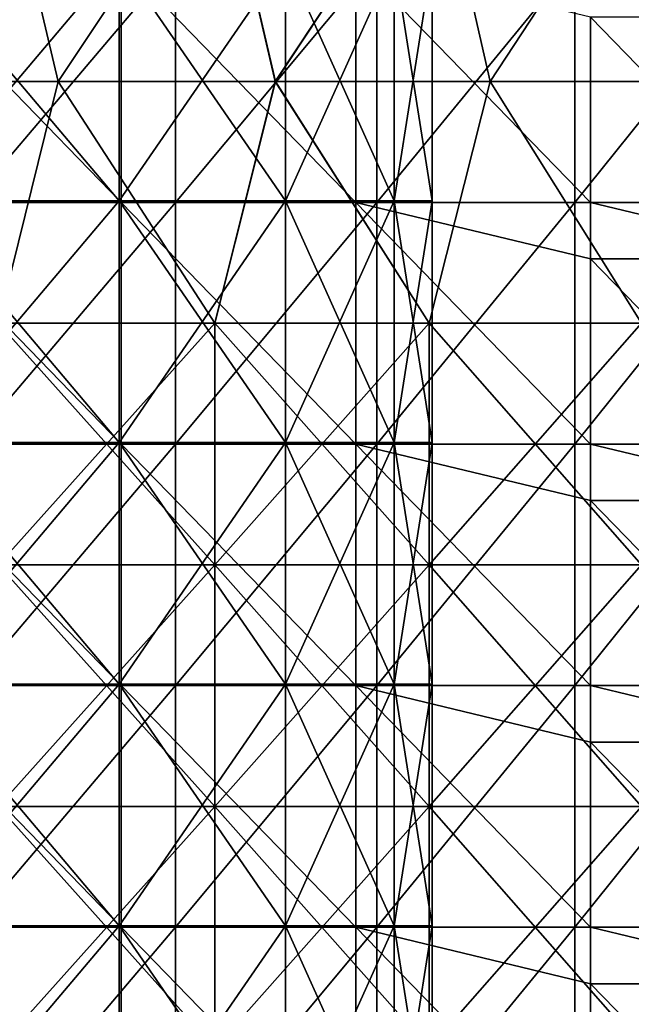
# Model space of a CAD drawing. Header units: inches. Extents: x -4.75 to 4.5, y 0 to 1.88.
# Tile 295 of 462: x 1.46 to 1.66, y 0.86 to 1.18. Entities that reach past the tile are written whole.
import ezdxf

# ---------------------------------------------------------------- set-up
doc = ezdxf.new("R2010")
doc.units = ezdxf.units.IN
doc.header["$LTSCALE"] = 101.851852
doc.header["$MEASUREMENT"] = 0
for name, color, linetype in [('11', 7, 'CONTINUOUS'), ('12', 7, 'CONTINUOUS'), ('16', 7, 'CONTINUOUS'), ('17', 7, 'CONTINUOUS'), ('20', 7, 'CONTINUOUS'), ('33', 7, 'CONTINUOUS')]:
    doc.layers.add(name, color=color, linetype=linetype)

msp = doc.modelspace()

# ---------------------------------------------------------------- linework, layer by layer
at = {"layer": '11', "color": 13, "linetype": 'Continuous', "true_color": 0xd67263}
for points in [[(1.51347, 1.12298, 2.44909), (1.44548, 1.12298, 2.48982), (1.51347, 1.20306, 2.44909), (1.51347, 1.12298, 2.44909)], [(1.51347, 1.20306, 2.44909), (1.44548, 1.12298, 2.48982), (1.44548, 1.20306, 2.48982), (1.51347, 1.20306, 2.44909)], [(1.58032, 1.12298, 2.4065), (1.51347, 1.12298, 2.44909), (1.58032, 1.20306, 2.4065), (1.58032, 1.12298, 2.4065)], [(1.58032, 1.20306, 2.4065), (1.51347, 1.12298, 2.44909), (1.51347, 1.20306, 2.44909), (1.58032, 1.20306, 2.4065)], [(1.64597, 1.12298, 2.36208), (1.58032, 1.12298, 2.4065), (1.64597, 1.20306, 2.36208), (1.64597, 1.12298, 2.36208)], [(1.64597, 1.20306, 2.36208), (1.58032, 1.12298, 2.4065), (1.58032, 1.20306, 2.4065), (1.64597, 1.20306, 2.36208)], [(1.71037, 1.12298, 2.31587), (1.64597, 1.12298, 2.36208), (1.71037, 1.20306, 2.31587), (1.71037, 1.12298, 2.31587)], [(1.71037, 1.20306, 2.31587), (1.64597, 1.12298, 2.36208), (1.64597, 1.20306, 2.36208), (1.71037, 1.20306, 2.31587)], [(1.51347, 1.0429, 2.44909), (1.44548, 1.0429, 2.48982), (1.51347, 1.12298, 2.44909), (1.51347, 1.0429, 2.44909)], [(1.51347, 1.12298, 2.44909), (1.44548, 1.0429, 2.48982), (1.44548, 1.12298, 2.48982), (1.51347, 1.12298, 2.44909)], [(1.58032, 1.0429, 2.4065), (1.51347, 1.0429, 2.44909), (1.58032, 1.12298, 2.4065), (1.58032, 1.0429, 2.4065)], [(1.58032, 1.12298, 2.4065), (1.51347, 1.0429, 2.44909), (1.51347, 1.12298, 2.44909), (1.58032, 1.12298, 2.4065)], [(1.64597, 1.0429, 2.36208), (1.58032, 1.0429, 2.4065), (1.64597, 1.12298, 2.36208), (1.64597, 1.0429, 2.36208)], [(1.64597, 1.12298, 2.36208), (1.58032, 1.0429, 2.4065), (1.58032, 1.12298, 2.4065), (1.64597, 1.12298, 2.36208)], [(1.71037, 1.0429, 2.31587), (1.64597, 1.0429, 2.36208), (1.71037, 1.12298, 2.31587), (1.71037, 1.0429, 2.31587)], [(1.71037, 1.12298, 2.31587), (1.64597, 1.0429, 2.36208), (1.64597, 1.12298, 2.36208), (1.71037, 1.12298, 2.31587)], [(1.51347, 0.96282, 2.44909), (1.44548, 0.96282, 2.48982), (1.51347, 1.0429, 2.44909), (1.51347, 0.96282, 2.44909)], [(1.51347, 1.0429, 2.44909), (1.44548, 0.96282, 2.48982), (1.44548, 1.0429, 2.48982), (1.51347, 1.0429, 2.44909)], [(1.58032, 0.96282, 2.4065), (1.51347, 0.96282, 2.44909), (1.58032, 1.0429, 2.4065), (1.58032, 0.96282, 2.4065)], [(1.58032, 1.0429, 2.4065), (1.51347, 0.96282, 2.44909), (1.51347, 1.0429, 2.44909), (1.58032, 1.0429, 2.4065)], [(1.64597, 0.96282, 2.36208), (1.58032, 0.96282, 2.4065), (1.64597, 1.0429, 2.36208), (1.64597, 0.96282, 2.36208)], [(1.64597, 1.0429, 2.36208), (1.58032, 0.96282, 2.4065), (1.58032, 1.0429, 2.4065), (1.64597, 1.0429, 2.36208)], [(1.71037, 0.96282, 2.31587), (1.64597, 0.96282, 2.36208), (1.71037, 1.0429, 2.31587), (1.71037, 0.96282, 2.31587)], [(1.71037, 1.0429, 2.31587), (1.64597, 0.96282, 2.36208), (1.64597, 1.0429, 2.36208), (1.71037, 1.0429, 2.31587)], [(1.51347, 0.88274, 2.44909), (1.44548, 0.88274, 2.48982), (1.51347, 0.96282, 2.44909), (1.51347, 0.88274, 2.44909)], [(1.51347, 0.96282, 2.44909), (1.44548, 0.88274, 2.48982), (1.44548, 0.96282, 2.48982), (1.51347, 0.96282, 2.44909)], [(1.58032, 0.88274, 2.4065), (1.51347, 0.88274, 2.44909), (1.58032, 0.96282, 2.4065), (1.58032, 0.88274, 2.4065)], [(1.58032, 0.96282, 2.4065), (1.51347, 0.88274, 2.44909), (1.51347, 0.96282, 2.44909), (1.58032, 0.96282, 2.4065)], [(1.64597, 0.88274, 2.36208), (1.58032, 0.88274, 2.4065), (1.64597, 0.96282, 2.36208), (1.64597, 0.88274, 2.36208)], [(1.64597, 0.96282, 2.36208), (1.58032, 0.88274, 2.4065), (1.58032, 0.96282, 2.4065), (1.64597, 0.96282, 2.36208)], [(1.71037, 0.88274, 2.31587), (1.64597, 0.88274, 2.36208), (1.71037, 0.96282, 2.31587), (1.71037, 0.88274, 2.31587)], [(1.71037, 0.96282, 2.31587), (1.64597, 0.88274, 2.36208), (1.64597, 0.96282, 2.36208), (1.71037, 0.96282, 2.31587)], [(1.51347, 0.80266, 2.44909), (1.44548, 0.80266, 2.48982), (1.51347, 0.88274, 2.44909), (1.51347, 0.80266, 2.44909)], [(1.51347, 0.88274, 2.44909), (1.44548, 0.80266, 2.48982), (1.44548, 0.88274, 2.48982), (1.51347, 0.88274, 2.44909)], [(1.58032, 0.80266, 2.4065), (1.51347, 0.80266, 2.44909), (1.58032, 0.88274, 2.4065), (1.58032, 0.80266, 2.4065)], [(1.58032, 0.88274, 2.4065), (1.51347, 0.80266, 2.44909), (1.51347, 0.88274, 2.44909), (1.58032, 0.88274, 2.4065)], [(1.64597, 0.80266, 2.36208), (1.58032, 0.80266, 2.4065), (1.64597, 0.88274, 2.36208), (1.64597, 0.80266, 2.36208)], [(1.64597, 0.88274, 2.36208), (1.58032, 0.80266, 2.4065), (1.58032, 0.88274, 2.4065), (1.64597, 0.88274, 2.36208)], [(1.71037, 0.80266, 2.31587), (1.64597, 0.80266, 2.36208), (1.71037, 0.88274, 2.31587), (1.71037, 0.80266, 2.31587)], [(1.71037, 0.88274, 2.31587), (1.64597, 0.80266, 2.36208), (1.64597, 0.88274, 2.36208), (1.71037, 0.88274, 2.31587)]]:
    msp.add_3dface(points, dxfattribs=at)
at = {"layer": '12', "color": 13, "linetype": 'Continuous', "true_color": 0xd67263}
for points in [[(1.45561, 1.2431, 3.25155), (1.40176, 1.16302, 3.27513), (1.47455, 1.16302, 3.24301), (1.45561, 1.2431, 3.25155)], [(1.47455, 1.16302, -3.24301), (1.40176, 1.16302, -3.27513), (1.45561, 1.2431, -3.25156), (1.47455, 1.16302, -3.24301)], [(1.52802, 1.2431, 3.21816), (1.45561, 1.2431, 3.25155), (1.47455, 1.16302, 3.24301), (1.52802, 1.2431, 3.21816)], [(1.47455, 1.16302, -3.24301), (1.45561, 1.2431, -3.25156), (1.52801, 1.2431, -3.21816), (1.47455, 1.16302, -3.24301)], [(1.52802, 1.2431, 3.21816), (1.47455, 1.16302, 3.24301), (1.5466, 1.16302, 3.20927), (1.52802, 1.2431, 3.21816)], [(1.54661, 1.16302, -3.20927), (1.47455, 1.16302, -3.24301), (1.52801, 1.2431, -3.21816), (1.54661, 1.16302, -3.20927)], [(1.54661, 1.16302, -3.20927), (1.52801, 1.2431, -3.21816), (1.59965, 1.2431, -3.18316), (1.54661, 1.16302, -3.20927)], [(1.59966, 1.2431, 3.18316), (1.52802, 1.2431, 3.21816), (1.5466, 1.16302, 3.20927), (1.59966, 1.2431, 3.18316)], [(1.59966, 1.2431, 3.18316), (1.5466, 1.16302, 3.20927), (1.61789, 1.16302, 3.17393), (1.59966, 1.2431, 3.18316)], [(1.61789, 1.16302, -3.17393), (1.54661, 1.16302, -3.20927), (1.59965, 1.2431, -3.18316), (1.61789, 1.16302, -3.17393)], [(1.61789, 1.16302, -3.17393), (1.59965, 1.2431, -3.18316), (1.67049, 1.2431, -3.14656), (1.61789, 1.16302, -3.17393)], [(1.67049, 1.2431, 3.14656), (1.59966, 1.2431, 3.18316), (1.61789, 1.16302, 3.17393), (1.67049, 1.2431, 3.14656)], [(1.67049, 1.2431, 3.14656), (1.61789, 1.16302, 3.17393), (1.68837, 1.16302, 3.13701), (1.67049, 1.2431, 3.14656)], [(1.68837, 1.16302, -3.13701), (1.61789, 1.16302, -3.17393), (1.67049, 1.2431, -3.14656), (1.68837, 1.16302, -3.13701)], [(1.40176, 1.16302, 3.27513), (1.45464, 1.08294, 3.25199), (1.47455, 1.16302, 3.24301), (1.40176, 1.16302, 3.27513)], [(1.47455, 1.16302, -3.24301), (1.45464, 1.08294, -3.25199), (1.40176, 1.16302, -3.27513), (1.47455, 1.16302, -3.24301)], [(1.45464, 1.08294, 3.25199), (1.52654, 1.08294, 3.21886), (1.47455, 1.16302, 3.24301), (1.45464, 1.08294, 3.25199)], [(1.52654, 1.08294, -3.21886), (1.45464, 1.08294, -3.25199), (1.47455, 1.16302, -3.24301), (1.52654, 1.08294, -3.21886)], [(1.47455, 1.16302, 3.24301), (1.52654, 1.08294, 3.21886), (1.5466, 1.16302, 3.20927), (1.47455, 1.16302, 3.24301)], [(1.54661, 1.16302, -3.20927), (1.52654, 1.08294, -3.21886), (1.47455, 1.16302, -3.24301), (1.54661, 1.16302, -3.20927)], [(1.52654, 1.08294, 3.21886), (1.59769, 1.08294, 3.18415), (1.5466, 1.16302, 3.20927), (1.52654, 1.08294, 3.21886)], [(1.59769, 1.08294, -3.18415), (1.52654, 1.08294, -3.21886), (1.54661, 1.16302, -3.20927), (1.59769, 1.08294, -3.18415)], [(1.5466, 1.16302, 3.20927), (1.59769, 1.08294, 3.18415), (1.61789, 1.16302, 3.17393), (1.5466, 1.16302, 3.20927)], [(1.61789, 1.16302, -3.17393), (1.59769, 1.08294, -3.18415), (1.54661, 1.16302, -3.20927), (1.61789, 1.16302, -3.17393)], [(1.59769, 1.08294, 3.18415), (1.66804, 1.08294, 3.14786), (1.61789, 1.16302, 3.17393), (1.59769, 1.08294, 3.18415)], [(1.66804, 1.08294, -3.14786), (1.59769, 1.08294, -3.18415), (1.61789, 1.16302, -3.17393), (1.66804, 1.08294, -3.14786)], [(1.61789, 1.16302, 3.17393), (1.66804, 1.08294, 3.14786), (1.68837, 1.16302, 3.13701), (1.61789, 1.16302, 3.17393)], [(1.68837, 1.16302, -3.13701), (1.66804, 1.08294, -3.14786), (1.61789, 1.16302, -3.17393), (1.68837, 1.16302, -3.13701)], [(1.52654, 1.08294, 3.21886), (1.45464, 1.08294, 3.25199), (1.52654, 1.00286, 3.21886), (1.52654, 1.08294, 3.21886)], [(1.52654, 1.00286, 3.21886), (1.45464, 1.08294, 3.25199), (1.45464, 1.00286, 3.25199), (1.52654, 1.00286, 3.21886)], [(1.52654, 1.00286, -3.21886), (1.45464, 1.00286, -3.25199), (1.52654, 1.08294, -3.21886), (1.52654, 1.00286, -3.21886)], [(1.52654, 1.08294, -3.21886), (1.45464, 1.00286, -3.25199), (1.45464, 1.08294, -3.25199), (1.52654, 1.08294, -3.21886)], [(1.59769, 1.08294, 3.18415), (1.52654, 1.08294, 3.21886), (1.59769, 1.00286, 3.18415), (1.59769, 1.08294, 3.18415)], [(1.59769, 1.00286, 3.18415), (1.52654, 1.08294, 3.21886), (1.52654, 1.00286, 3.21886), (1.59769, 1.00286, 3.18415)], [(1.59769, 1.00286, -3.18415), (1.52654, 1.00286, -3.21886), (1.59769, 1.08294, -3.18415), (1.59769, 1.00286, -3.18415)], [(1.59769, 1.08294, -3.18415), (1.52654, 1.00286, -3.21886), (1.52654, 1.08294, -3.21886), (1.59769, 1.08294, -3.18415)], [(1.66804, 1.08294, 3.14786), (1.59769, 1.08294, 3.18415), (1.66804, 1.00286, 3.14786), (1.66804, 1.08294, 3.14786)], [(1.66804, 1.00286, 3.14786), (1.59769, 1.08294, 3.18415), (1.59769, 1.00286, 3.18415), (1.66804, 1.00286, 3.14786)], [(1.66804, 1.00286, -3.14786), (1.59769, 1.00286, -3.18415), (1.66804, 1.08294, -3.14786), (1.66804, 1.00286, -3.14786)], [(1.66804, 1.08294, -3.14786), (1.59769, 1.00286, -3.18415), (1.59769, 1.08294, -3.18415), (1.66804, 1.08294, -3.14786)], [(1.52654, 1.00286, 3.21886), (1.45464, 1.00286, 3.25199), (1.52654, 0.92278, 3.21886), (1.52654, 1.00286, 3.21886)], [(1.52654, 0.92278, 3.21886), (1.45464, 1.00286, 3.25199), (1.45464, 0.92278, 3.25199), (1.52654, 0.92278, 3.21886)], [(1.52654, 0.92278, -3.21886), (1.45464, 0.92278, -3.25199), (1.52654, 1.00286, -3.21886), (1.52654, 0.92278, -3.21886)], [(1.52654, 1.00286, -3.21886), (1.45464, 0.92278, -3.25199), (1.45464, 1.00286, -3.25199), (1.52654, 1.00286, -3.21886)], [(1.59769, 1.00286, 3.18415), (1.52654, 1.00286, 3.21886), (1.59769, 0.92278, 3.18415), (1.59769, 1.00286, 3.18415)], [(1.59769, 0.92278, 3.18415), (1.52654, 1.00286, 3.21886), (1.52654, 0.92278, 3.21886), (1.59769, 0.92278, 3.18415)], [(1.59769, 0.92278, -3.18415), (1.52654, 0.92278, -3.21886), (1.59769, 1.00286, -3.18415), (1.59769, 0.92278, -3.18415)], [(1.59769, 1.00286, -3.18415), (1.52654, 0.92278, -3.21886), (1.52654, 1.00286, -3.21886), (1.59769, 1.00286, -3.18415)], [(1.66804, 1.00286, 3.14786), (1.59769, 1.00286, 3.18415), (1.66804, 0.92278, 3.14786), (1.66804, 1.00286, 3.14786)], [(1.66804, 0.92278, 3.14786), (1.59769, 1.00286, 3.18415), (1.59769, 0.92278, 3.18415), (1.66804, 0.92278, 3.14786)], [(1.66804, 0.92278, -3.14786), (1.59769, 0.92278, -3.18415), (1.66804, 1.00286, -3.14786), (1.66804, 0.92278, -3.14786)], [(1.66804, 1.00286, -3.14786), (1.59769, 0.92278, -3.18415), (1.59769, 1.00286, -3.18415), (1.66804, 1.00286, -3.14786)], [(1.52654, 0.92278, 3.21886), (1.45464, 0.92278, 3.25199), (1.52654, 0.8427, 3.21886), (1.52654, 0.92278, 3.21886)], [(1.52654, 0.8427, 3.21886), (1.45464, 0.92278, 3.25199), (1.45464, 0.8427, 3.25199), (1.52654, 0.8427, 3.21886)], [(1.52654, 0.8427, -3.21886), (1.45464, 0.8427, -3.25199), (1.52654, 0.92278, -3.21886), (1.52654, 0.8427, -3.21886)], [(1.52654, 0.92278, -3.21886), (1.45464, 0.8427, -3.25199), (1.45464, 0.92278, -3.25199), (1.52654, 0.92278, -3.21886)], [(1.59769, 0.92278, 3.18415), (1.52654, 0.92278, 3.21886), (1.59769, 0.8427, 3.18415), (1.59769, 0.92278, 3.18415)], [(1.59769, 0.8427, 3.18415), (1.52654, 0.92278, 3.21886), (1.52654, 0.8427, 3.21886), (1.59769, 0.8427, 3.18415)], [(1.59769, 0.8427, -3.18415), (1.52654, 0.8427, -3.21886), (1.59769, 0.92278, -3.18415), (1.59769, 0.8427, -3.18415)], [(1.59769, 0.92278, -3.18415), (1.52654, 0.8427, -3.21886), (1.52654, 0.92278, -3.21886), (1.59769, 0.92278, -3.18415)], [(1.66804, 0.92278, 3.14786), (1.59769, 0.92278, 3.18415), (1.66804, 0.8427, 3.14786), (1.66804, 0.92278, 3.14786)], [(1.66804, 0.8427, 3.14786), (1.59769, 0.92278, 3.18415), (1.59769, 0.8427, 3.18415), (1.66804, 0.8427, 3.14786)], [(1.66804, 0.8427, -3.14786), (1.59769, 0.8427, -3.18415), (1.66804, 0.92278, -3.14786), (1.66804, 0.8427, -3.14786)], [(1.66804, 0.92278, -3.14786), (1.59769, 0.8427, -3.18415), (1.59769, 0.92278, -3.18415), (1.66804, 0.92278, -3.14786)]]:
    msp.add_3dface(points, dxfattribs=at)
at = {"layer": '16', "color": 13, "linetype": 'Continuous', "true_color": 0xd67263}
for points in [[(1.4948, 1.12348, 1.21121), (1.42705, 1.12348, 1.18656), (1.4948, 1.20356, 1.21121), (1.4948, 1.12348, 1.21121)], [(1.4948, 1.20356, 1.21121), (1.42705, 1.12348, 1.18656), (1.42705, 1.20356, 1.18656), (1.4948, 1.20356, 1.21121)], [(1.55003, 1.12348, 1.25756), (1.4948, 1.12348, 1.21121), (1.55003, 1.20356, 1.25756), (1.55003, 1.12348, 1.25756)], [(1.55003, 1.20356, 1.25756), (1.4948, 1.12348, 1.21121), (1.4948, 1.20356, 1.21121), (1.55003, 1.20356, 1.25756)], [(1.58608, 1.12348, 1.32), (1.55003, 1.12348, 1.25756), (1.58608, 1.20356, 1.32), (1.58608, 1.12348, 1.32)], [(1.58608, 1.20356, 1.32), (1.55003, 1.12348, 1.25756), (1.55003, 1.20356, 1.25756), (1.58608, 1.20356, 1.32)], [(1.5986, 1.12348, 1.391), (1.58608, 1.12348, 1.32), (1.5986, 1.20356, 1.391), (1.5986, 1.12348, 1.391)], [(1.5986, 1.20356, 1.391), (1.58608, 1.12348, 1.32), (1.58608, 1.20356, 1.32), (1.5986, 1.20356, 1.391)], [(1.4948, 1.0434, 1.21121), (1.42705, 1.0434, 1.18656), (1.4948, 1.12348, 1.21121), (1.4948, 1.0434, 1.21121)], [(1.4948, 1.12348, 1.21121), (1.42705, 1.0434, 1.18656), (1.42705, 1.12348, 1.18656), (1.4948, 1.12348, 1.21121)], [(1.55003, 1.0434, 1.25756), (1.4948, 1.0434, 1.21121), (1.55003, 1.12348, 1.25756), (1.55003, 1.0434, 1.25756)], [(1.55003, 1.12348, 1.25756), (1.4948, 1.0434, 1.21121), (1.4948, 1.12348, 1.21121), (1.55003, 1.12348, 1.25756)], [(1.58608, 1.0434, 1.32), (1.55003, 1.0434, 1.25756), (1.58608, 1.12348, 1.32), (1.58608, 1.0434, 1.32)], [(1.58608, 1.12348, 1.32), (1.55003, 1.0434, 1.25756), (1.55003, 1.12348, 1.25756), (1.58608, 1.12348, 1.32)], [(1.5986, 1.0434, 1.391), (1.58608, 1.0434, 1.32), (1.5986, 1.12348, 1.391), (1.5986, 1.0434, 1.391)], [(1.5986, 1.12348, 1.391), (1.58608, 1.0434, 1.32), (1.58608, 1.12348, 1.32), (1.5986, 1.12348, 1.391)], [(1.4948, 0.96332, 1.21121), (1.42705, 0.96332, 1.18656), (1.4948, 1.0434, 1.21121), (1.4948, 0.96332, 1.21121)], [(1.4948, 1.0434, 1.21121), (1.42705, 0.96332, 1.18656), (1.42705, 1.0434, 1.18656), (1.4948, 1.0434, 1.21121)], [(1.55003, 0.96332, 1.25756), (1.4948, 0.96332, 1.21121), (1.55003, 1.0434, 1.25756), (1.55003, 0.96332, 1.25756)], [(1.55003, 1.0434, 1.25756), (1.4948, 0.96332, 1.21121), (1.4948, 1.0434, 1.21121), (1.55003, 1.0434, 1.25756)], [(1.58608, 0.96332, 1.32), (1.55003, 0.96332, 1.25756), (1.58608, 1.0434, 1.32), (1.58608, 0.96332, 1.32)], [(1.58608, 1.0434, 1.32), (1.55003, 0.96332, 1.25756), (1.55003, 1.0434, 1.25756), (1.58608, 1.0434, 1.32)], [(1.5986, 0.96332, 1.391), (1.58608, 0.96332, 1.32), (1.5986, 1.0434, 1.391), (1.5986, 0.96332, 1.391)], [(1.5986, 1.0434, 1.391), (1.58608, 0.96332, 1.32), (1.58608, 1.0434, 1.32), (1.5986, 1.0434, 1.391)], [(1.4948, 0.88324, 1.21121), (1.42705, 0.88324, 1.18656), (1.4948, 0.96332, 1.21121), (1.4948, 0.88324, 1.21121)], [(1.4948, 0.96332, 1.21121), (1.42705, 0.88324, 1.18656), (1.42705, 0.96332, 1.18656), (1.4948, 0.96332, 1.21121)], [(1.55003, 0.88324, 1.25756), (1.4948, 0.88324, 1.21121), (1.55003, 0.96332, 1.25756), (1.55003, 0.88324, 1.25756)], [(1.55003, 0.96332, 1.25756), (1.4948, 0.88324, 1.21121), (1.4948, 0.96332, 1.21121), (1.55003, 0.96332, 1.25756)], [(1.58608, 0.88324, 1.32), (1.55003, 0.88324, 1.25756), (1.58608, 0.96332, 1.32), (1.58608, 0.88324, 1.32)], [(1.58608, 0.96332, 1.32), (1.55003, 0.88324, 1.25756), (1.55003, 0.96332, 1.25756), (1.58608, 0.96332, 1.32)], [(1.5986, 0.88324, 1.391), (1.58608, 0.88324, 1.32), (1.5986, 0.96332, 1.391), (1.5986, 0.88324, 1.391)], [(1.5986, 0.96332, 1.391), (1.58608, 0.88324, 1.32), (1.58608, 0.96332, 1.32), (1.5986, 0.96332, 1.391)], [(1.4948, 0.80316, 1.21121), (1.42705, 0.80316, 1.18656), (1.4948, 0.88324, 1.21121), (1.4948, 0.80316, 1.21121)], [(1.4948, 0.88324, 1.21121), (1.42705, 0.80316, 1.18656), (1.42705, 0.88324, 1.18656), (1.4948, 0.88324, 1.21121)], [(1.55003, 0.80316, 1.25756), (1.4948, 0.80316, 1.21121), (1.55003, 0.88324, 1.25756), (1.55003, 0.80316, 1.25756)], [(1.55003, 0.88324, 1.25756), (1.4948, 0.80316, 1.21121), (1.4948, 0.88324, 1.21121), (1.55003, 0.88324, 1.25756)], [(1.58608, 0.80316, 1.32), (1.55003, 0.80316, 1.25756), (1.58608, 0.88324, 1.32), (1.58608, 0.80316, 1.32)], [(1.58608, 0.88324, 1.32), (1.55003, 0.80316, 1.25756), (1.55003, 0.88324, 1.25756), (1.58608, 0.88324, 1.32)], [(1.5986, 0.80316, 1.391), (1.58608, 0.80316, 1.32), (1.5986, 0.88324, 1.391), (1.5986, 0.80316, 1.391)], [(1.5986, 0.88324, 1.391), (1.58608, 0.80316, 1.32), (1.58608, 0.88324, 1.32), (1.5986, 0.88324, 1.391)]]:
    msp.add_3dface(points, dxfattribs=at)
at = {"layer": '17', "color": 13, "linetype": 'Continuous', "true_color": 0xd67263}
for points in [[(1.42705, 1.12348, 1.59544), (1.4948, 1.12348, 1.57079), (1.42705, 1.20356, 1.59544), (1.42705, 1.12348, 1.59544)], [(1.42705, 1.20356, 1.59544), (1.4948, 1.12348, 1.57079), (1.4948, 1.20356, 1.57079), (1.42705, 1.20356, 1.59544)], [(1.4948, 1.12348, 1.57079), (1.55003, 1.12348, 1.52444), (1.4948, 1.20356, 1.57079), (1.4948, 1.12348, 1.57079)], [(1.4948, 1.20356, 1.57079), (1.55003, 1.12348, 1.52444), (1.55003, 1.20356, 1.52444), (1.4948, 1.20356, 1.57079)], [(1.55003, 1.12348, 1.52444), (1.58608, 1.12348, 1.462), (1.55003, 1.20356, 1.52444), (1.55003, 1.12348, 1.52444)], [(1.55003, 1.20356, 1.52444), (1.58608, 1.12348, 1.462), (1.58608, 1.20356, 1.462), (1.55003, 1.20356, 1.52444)], [(1.5986, 1.12348, 1.391), (1.5986, 1.20356, 1.391), (1.58608, 1.20356, 1.462), (1.5986, 1.12348, 1.391)], [(1.58608, 1.12348, 1.462), (1.5986, 1.12348, 1.391), (1.58608, 1.20356, 1.462), (1.58608, 1.12348, 1.462)], [(1.42705, 1.0434, 1.59544), (1.4948, 1.0434, 1.57079), (1.42705, 1.12348, 1.59544), (1.42705, 1.0434, 1.59544)], [(1.42705, 1.12348, 1.59544), (1.4948, 1.0434, 1.57079), (1.4948, 1.12348, 1.57079), (1.42705, 1.12348, 1.59544)], [(1.4948, 1.0434, 1.57079), (1.55003, 1.0434, 1.52444), (1.4948, 1.12348, 1.57079), (1.4948, 1.0434, 1.57079)], [(1.4948, 1.12348, 1.57079), (1.55003, 1.0434, 1.52444), (1.55003, 1.12348, 1.52444), (1.4948, 1.12348, 1.57079)], [(1.55003, 1.0434, 1.52444), (1.58608, 1.0434, 1.462), (1.55003, 1.12348, 1.52444), (1.55003, 1.0434, 1.52444)], [(1.55003, 1.12348, 1.52444), (1.58608, 1.0434, 1.462), (1.58608, 1.12348, 1.462), (1.55003, 1.12348, 1.52444)], [(1.5986, 1.0434, 1.391), (1.5986, 1.12348, 1.391), (1.58608, 1.12348, 1.462), (1.5986, 1.0434, 1.391)], [(1.58608, 1.0434, 1.462), (1.5986, 1.0434, 1.391), (1.58608, 1.12348, 1.462), (1.58608, 1.0434, 1.462)], [(1.42705, 0.96332, 1.59544), (1.4948, 0.96332, 1.57079), (1.42705, 1.0434, 1.59544), (1.42705, 0.96332, 1.59544)], [(1.42705, 1.0434, 1.59544), (1.4948, 0.96332, 1.57079), (1.4948, 1.0434, 1.57079), (1.42705, 1.0434, 1.59544)], [(1.4948, 0.96332, 1.57079), (1.55003, 0.96332, 1.52444), (1.4948, 1.0434, 1.57079), (1.4948, 0.96332, 1.57079)], [(1.4948, 1.0434, 1.57079), (1.55003, 0.96332, 1.52444), (1.55003, 1.0434, 1.52444), (1.4948, 1.0434, 1.57079)], [(1.55003, 0.96332, 1.52444), (1.58608, 0.96332, 1.462), (1.55003, 1.0434, 1.52444), (1.55003, 0.96332, 1.52444)], [(1.55003, 1.0434, 1.52444), (1.58608, 0.96332, 1.462), (1.58608, 1.0434, 1.462), (1.55003, 1.0434, 1.52444)], [(1.5986, 0.96332, 1.391), (1.5986, 1.0434, 1.391), (1.58608, 1.0434, 1.462), (1.5986, 0.96332, 1.391)], [(1.58608, 0.96332, 1.462), (1.5986, 0.96332, 1.391), (1.58608, 1.0434, 1.462), (1.58608, 0.96332, 1.462)], [(1.42705, 0.88324, 1.59544), (1.4948, 0.88324, 1.57079), (1.42705, 0.96332, 1.59544), (1.42705, 0.88324, 1.59544)], [(1.42705, 0.96332, 1.59544), (1.4948, 0.88324, 1.57079), (1.4948, 0.96332, 1.57079), (1.42705, 0.96332, 1.59544)], [(1.4948, 0.88324, 1.57079), (1.55003, 0.88324, 1.52444), (1.4948, 0.96332, 1.57079), (1.4948, 0.88324, 1.57079)], [(1.4948, 0.96332, 1.57079), (1.55003, 0.88324, 1.52444), (1.55003, 0.96332, 1.52444), (1.4948, 0.96332, 1.57079)], [(1.55003, 0.88324, 1.52444), (1.58608, 0.88324, 1.462), (1.55003, 0.96332, 1.52444), (1.55003, 0.88324, 1.52444)], [(1.55003, 0.96332, 1.52444), (1.58608, 0.88324, 1.462), (1.58608, 0.96332, 1.462), (1.55003, 0.96332, 1.52444)], [(1.5986, 0.88324, 1.391), (1.5986, 0.96332, 1.391), (1.58608, 0.96332, 1.462), (1.5986, 0.88324, 1.391)], [(1.58608, 0.88324, 1.462), (1.5986, 0.88324, 1.391), (1.58608, 0.96332, 1.462), (1.58608, 0.88324, 1.462)], [(1.42705, 0.80316, 1.59544), (1.4948, 0.80316, 1.57079), (1.42705, 0.88324, 1.59544), (1.42705, 0.80316, 1.59544)], [(1.42705, 0.88324, 1.59544), (1.4948, 0.80316, 1.57079), (1.4948, 0.88324, 1.57079), (1.42705, 0.88324, 1.59544)], [(1.4948, 0.80316, 1.57079), (1.55003, 0.80316, 1.52444), (1.4948, 0.88324, 1.57079), (1.4948, 0.80316, 1.57079)], [(1.4948, 0.88324, 1.57079), (1.55003, 0.80316, 1.52444), (1.55003, 0.88324, 1.52444), (1.4948, 0.88324, 1.57079)], [(1.55003, 0.80316, 1.52444), (1.58608, 0.80316, 1.462), (1.55003, 0.88324, 1.52444), (1.55003, 0.80316, 1.52444)], [(1.55003, 0.88324, 1.52444), (1.58608, 0.80316, 1.462), (1.58608, 0.88324, 1.462), (1.55003, 0.88324, 1.52444)], [(1.5986, 0.80316, 1.391), (1.5986, 0.88324, 1.391), (1.58608, 0.88324, 1.462), (1.5986, 0.80316, 1.391)], [(1.58608, 0.80316, 1.462), (1.5986, 0.80316, 1.391), (1.58608, 0.88324, 1.462), (1.58608, 0.80316, 1.462)]]:
    msp.add_3dface(points, dxfattribs=at)
at = {"layer": '20', "color": 13, "linetype": 'Continuous', "true_color": 0xd67263}
for points in [[(1.49551, 1.20306, 0.25), (1.41768, 1.20306, 0.25), (1.49551, 1.12298, 0.25), (1.49551, 1.20306, 0.25)], [(1.49551, 1.12298, 0.25), (1.41768, 1.20306, 0.25), (1.41768, 1.12298, 0.25), (1.49551, 1.12298, 0.25)], [(1.57335, 1.20306, 0.25), (1.49551, 1.20306, 0.25), (1.57335, 1.12298, 0.25), (1.57335, 1.20306, 0.25)], [(1.57335, 1.12298, 0.25), (1.49551, 1.20306, 0.25), (1.49551, 1.12298, 0.25), (1.57335, 1.12298, 0.25)], [(1.65118, 1.18434, 0.25), (1.57335, 1.20306, 0.25), (1.65118, 1.12298, 0.25), (1.65118, 1.18434, 0.25)], [(1.65118, 1.12298, 0.25), (1.57335, 1.20306, 0.25), (1.57335, 1.12298, 0.25), (1.65118, 1.12298, 0.25)], [(1.49551, 1.12298, 0.25), (1.41768, 1.12298, 0.25), (1.49551, 1.0429, 0.25), (1.49551, 1.12298, 0.25)], [(1.49551, 1.0429, 0.25), (1.41768, 1.12298, 0.25), (1.41768, 1.0429, 0.25), (1.49551, 1.0429, 0.25)], [(1.57335, 1.12298, 0.25), (1.49551, 1.12298, 0.25), (1.57335, 1.0429, 0.25), (1.57335, 1.12298, 0.25)], [(1.57335, 1.0429, 0.25), (1.49551, 1.12298, 0.25), (1.49551, 1.0429, 0.25), (1.57335, 1.0429, 0.25)], [(1.65118, 1.12298, 0.25), (1.57335, 1.12298, 0.25), (1.65118, 1.10426, 0.25), (1.65118, 1.12298, 0.25)], [(1.65118, 1.10426, 0.25), (1.57335, 1.12298, 0.25), (1.65118, 1.0429, 0.25), (1.65118, 1.10426, 0.25)], [(1.65118, 1.0429, 0.25), (1.57335, 1.12298, 0.25), (1.57335, 1.0429, 0.25), (1.65118, 1.0429, 0.25)], [(1.49551, 1.0429, 0.25), (1.41768, 1.0429, 0.25), (1.49551, 0.96282, 0.25), (1.49551, 1.0429, 0.25)], [(1.49551, 0.96282, 0.25), (1.41768, 1.0429, 0.25), (1.41768, 0.96282, 0.25), (1.49551, 0.96282, 0.25)], [(1.57335, 1.0429, 0.25), (1.49551, 1.0429, 0.25), (1.57335, 0.96282, 0.25), (1.57335, 1.0429, 0.25)], [(1.57335, 0.96282, 0.25), (1.49551, 1.0429, 0.25), (1.49551, 0.96282, 0.25), (1.57335, 0.96282, 0.25)], [(1.65118, 1.0429, 0.25), (1.57335, 1.0429, 0.25), (1.65118, 1.02418, 0.25), (1.65118, 1.0429, 0.25)], [(1.65118, 1.02418, 0.25), (1.57335, 1.0429, 0.25), (1.65118, 0.96282, 0.25), (1.65118, 1.02418, 0.25)], [(1.65118, 0.96282, 0.25), (1.57335, 1.0429, 0.25), (1.57335, 0.96282, 0.25), (1.65118, 0.96282, 0.25)], [(1.49551, 0.96282, 0.25), (1.41768, 0.96282, 0.25), (1.49551, 0.88274, 0.25), (1.49551, 0.96282, 0.25)], [(1.49551, 0.88274, 0.25), (1.41768, 0.96282, 0.25), (1.41768, 0.88274, 0.25), (1.49551, 0.88274, 0.25)], [(1.57335, 0.96282, 0.25), (1.49551, 0.96282, 0.25), (1.57335, 0.88274, 0.25), (1.57335, 0.96282, 0.25)], [(1.57335, 0.88274, 0.25), (1.49551, 0.96282, 0.25), (1.49551, 0.88274, 0.25), (1.57335, 0.88274, 0.25)], [(1.65118, 0.96282, 0.25), (1.57335, 0.96282, 0.25), (1.65118, 0.9441, 0.25), (1.65118, 0.96282, 0.25)], [(1.65118, 0.9441, 0.25), (1.57335, 0.96282, 0.25), (1.65118, 0.88274, 0.25), (1.65118, 0.9441, 0.25)], [(1.65118, 0.88274, 0.25), (1.57335, 0.96282, 0.25), (1.57335, 0.88274, 0.25), (1.65118, 0.88274, 0.25)], [(1.49551, 0.88274, 0.25), (1.41768, 0.88274, 0.25), (1.49551, 0.80266, 0.25), (1.49551, 0.88274, 0.25)], [(1.49551, 0.80266, 0.25), (1.41768, 0.88274, 0.25), (1.41768, 0.80266, 0.25), (1.49551, 0.80266, 0.25)], [(1.57335, 0.88274, 0.25), (1.49551, 0.88274, 0.25), (1.57335, 0.80266, 0.25), (1.57335, 0.88274, 0.25)], [(1.57335, 0.80266, 0.25), (1.49551, 0.88274, 0.25), (1.49551, 0.80266, 0.25), (1.57335, 0.80266, 0.25)], [(1.65118, 0.88274, 0.25), (1.57335, 0.88274, 0.25), (1.65118, 0.86402, 0.25), (1.65118, 0.88274, 0.25)], [(1.65118, 0.86402, 0.25), (1.57335, 0.88274, 0.25), (1.65118, 0.80266, 0.25), (1.65118, 0.86402, 0.25)], [(1.65118, 0.80266, 0.25), (1.57335, 0.88274, 0.25), (1.57335, 0.80266, 0.25), (1.65118, 0.80266, 0.25)]]:
    msp.add_3dface(points, dxfattribs=at)
at = {"layer": '33', "color": 13, "linetype": 'Continuous', "true_color": 0xd67263}
for points in [[(1.65118, 1.18434, 0.25), (1.65118, 1.12298, 0.25), (1.72909, 1.10426, 0.24389), (1.65118, 1.18434, 0.25)], [(1.65118, 1.18434, 0.25), (1.72909, 1.10426, 0.24389), (1.72909, 1.18434, 0.24389), (1.65118, 1.18434, 0.25)], [(1.65118, 1.12298, 0.25), (1.65118, 1.10426, 0.25), (1.72909, 1.10426, 0.24389), (1.65118, 1.12298, 0.25)], [(1.65118, 1.10426, 0.25), (1.65118, 1.0429, 0.25), (1.72909, 1.02418, 0.24389), (1.65118, 1.10426, 0.25)], [(1.65118, 1.10426, 0.25), (1.72909, 1.02418, 0.24389), (1.72909, 1.10426, 0.24389), (1.65118, 1.10426, 0.25)], [(1.65118, 1.0429, 0.25), (1.65118, 1.02418, 0.25), (1.72909, 1.02418, 0.24389), (1.65118, 1.0429, 0.25)], [(1.65118, 1.02418, 0.25), (1.65118, 0.96282, 0.25), (1.72909, 0.9441, 0.24389), (1.65118, 1.02418, 0.25)], [(1.65118, 1.02418, 0.25), (1.72909, 0.9441, 0.24389), (1.72909, 1.02418, 0.24389), (1.65118, 1.02418, 0.25)], [(1.65118, 0.96282, 0.25), (1.65118, 0.9441, 0.25), (1.72909, 0.9441, 0.24389), (1.65118, 0.96282, 0.25)], [(1.65118, 0.9441, 0.25), (1.65118, 0.88274, 0.25), (1.72909, 0.86402, 0.24389), (1.65118, 0.9441, 0.25)], [(1.65118, 0.9441, 0.25), (1.72909, 0.86402, 0.24389), (1.72909, 0.9441, 0.24389), (1.65118, 0.9441, 0.25)], [(1.65118, 0.88274, 0.25), (1.65118, 0.86402, 0.25), (1.72909, 0.86402, 0.24389), (1.65118, 0.88274, 0.25)], [(1.65118, 0.86402, 0.25), (1.65118, 0.80266, 0.25), (1.72909, 0.78394, 0.24389), (1.65118, 0.86402, 0.25)], [(1.65118, 0.86402, 0.25), (1.72909, 0.78394, 0.24389), (1.72909, 0.86402, 0.24389), (1.65118, 0.86402, 0.25)]]:
    msp.add_3dface(points, dxfattribs=at)

doc.saveas('drawing.dxf')
